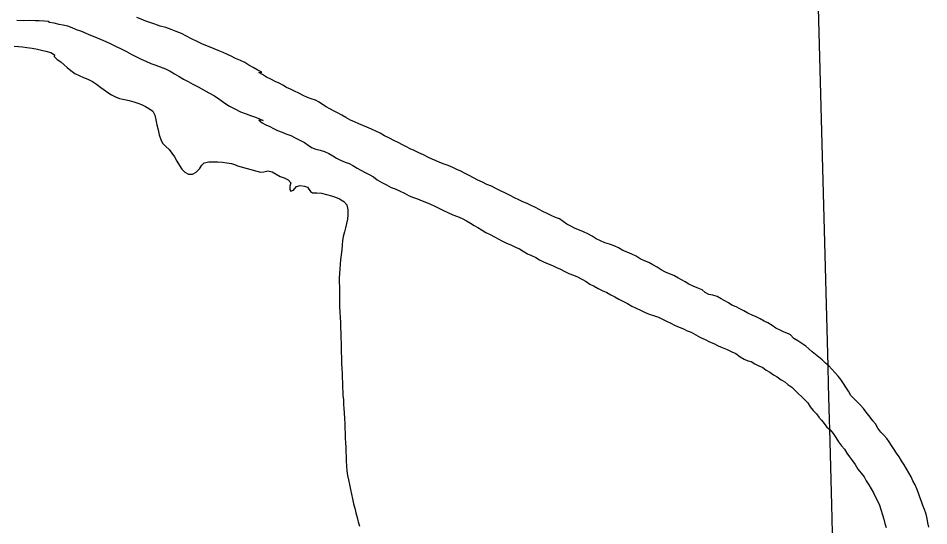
# Model space of a CAD drawing. Extents: x 1945482 to 2853149, y 66427 to 1015778.
# Drawn here: x 2303748 to 2307091, y 196749 to 198614 of the extents above; entities that cross this region are included whole.
import ezdxf

# ---------------------------------------------------------------- set-up
doc = ezdxf.new("R2010")
doc.units = 0
doc.layers.add('Old_Level_56', color=7, linetype='Continuous')
doc.layers.add('Old_Level_60', color=7, linetype='Continuous')

msp = doc.modelspace()

# ---------------------------------------------------------------- linework, layer by layer
at = {"layer": 'Old_Level_56'}
for p, q in [((2306720, 197335.3), (2306721.8, 197267)), ((2306721.8, 197267), (2306725.2, 197138.5)), ((2306725.2, 197138.5), (2306726.1, 197104.4)), ((2306726.1, 197104.4), (2306733.4, 196826.5)), ((2306733.4, 196826.5), (2306737.8, 196660.4))]:
    msp.add_line(p, q, dxfattribs=at)
msp.add_lwpolyline([(2306057, 200365.7), (2306685.1, 198652), (2306720, 197335.3)], dxfattribs=at)
at = {"layer": 'Old_Level_60'}
for points in [[(2303742.7, 198605.8), (2303767.5, 198605.6), (2303790.5, 198605.8), (2303810, 198605.6), (2303825.5, 198605), (2303844.5, 198603.8), (2303858.2, 198602.6), (2303863.5, 198598.8), (2303878.7, 198596), (2303897, 198592), (2303913.5, 198588.8), (2303929.7, 198585), (2303945.5, 198579), (2303960.5, 198572.4), (2303977.5, 198566.8), (2303992.2, 198561.2), (2304007, 198554), (2304024, 198547), (2304037.7, 198541), (2304052.5, 198535), (2304070.5, 198527.4), (2304087.7, 198519.2), (2304107.5, 198509.6), (2304125.7, 198500.6), (2304145.5, 198490.8), (2304163, 198482), (2304182.5, 198472.2), (2304199.2, 198463.4), (2304216.5, 198455.2), (2304235, 198447.6), (2304249.5, 198442.4), (2304270, 198435), (2304289.2, 198427), (2304306.2, 198418.4), (2304322.5, 198409.2), (2304338.7, 198399.4), (2304355.5, 198390.2), (2304372.5, 198381), (2304389.7, 198371.4), (2304408.5, 198361.2), (2304428.2, 198350.8), (2304448.5, 198340), (2304469, 198328.2), (2304488, 198315.2), (2304506.5, 198302), (2304524.5, 198291), (2304543, 198280.8), (2304564.2, 198270.2), (2304585, 198261.8), (2304600.5, 198256.2), (2304619.5, 198250.2), (2304633.5, 198243.6), (2304647.7, 198237.4)], [(2304865, 198296), (2304852.7, 198304.6), (2304839.2, 198312.2), (2304824.2, 198317.6), (2304810, 198322.8), (2304794.2, 198330), (2304778, 198337.6), (2304763, 198345.4), (2304747.7, 198352.6), (2304733.2, 198359.6), (2304719.5, 198367.2), (2304706, 198375.2), (2304691.5, 198381.4), (2304675.2, 198389.2), (2304660, 198397), (2304644.5, 198407), (2304631, 198414.4), (2304642.5, 198415.2), (2304626, 198423.4), (2304610.5, 198432.2), (2304595.5, 198441.4), (2304580.5, 198450.4), (2304564, 198457.8), (2304546.2, 198465.8), (2304530, 198473.6), (2304516.2, 198480.4), (2304500.5, 198487.6), (2304482, 198495.2), (2304467.7, 198501), (2304446.5, 198509.4), (2304425.2, 198518.2), (2304404.7, 198528.2), (2304385, 198538), (2304365.5, 198547.6), (2304347.5, 198556.8), (2304328.7, 198565.2), (2304310, 198572.4), (2304290.2, 198578.8), (2304270, 198584.8), (2304250, 198591.2), (2304231.7, 198597.2), (2304216.5, 198603), (2304200.2, 198610), (2304184, 198616.2)], [(2303733.5, 198510.8), (2303749.2, 198509.4), (2303764.5, 198508), (2303779.7, 198506.4), (2303799.7, 198503.6), (2303818.5, 198500), (2303833.2, 198496.4), (2303850, 198492.6), (2303868.5, 198487.8), (2303881.5, 198479.2), (2303880.5, 198473.4), (2303891, 198462.4), (2303904.2, 198452.8), (2303917.2, 198442.6), (2303928.5, 198432.8), (2303942, 198421), (2303956.5, 198410.8), (2303972, 198403), (2303987.5, 198396), (2304003.5, 198389.4), (2304020.7, 198381.6), (2304035.5, 198371), (2304051.7, 198359.2), (2304063.7, 198350.4), (2304077.5, 198340.4), (2304090.5, 198332.4), (2304105.2, 198324.6), (2304120, 198319), (2304138.2, 198314.8), (2304155, 198311.6), (2304172.2, 198306.8), (2304187.2, 198302), (2304201.2, 198296.4), (2304215.5, 198288.8), (2304229.7, 198281.2), (2304242, 198272.2), (2304250.2, 198257.4), (2304254, 198239.8), (2304257.5, 198221.4), (2304262, 198203), (2304266, 198185.4), (2304271.5, 198167.8), (2304278, 198154.2), (2304290.5, 198142.6), (2304302.7, 198131), (2304312.2, 198118), (2304322, 198104.2), (2304331, 198088.4), (2304340, 198072.2), (2304349.2, 198059.2), (2304360.2, 198048.6), (2304373.2, 198040.6), (2304388.5, 198041), (2304401.7, 198048.6), (2304413.5, 198060.8), (2304422, 198074), (2304431.2, 198082.8), (2304448.2, 198085.4), (2304464, 198085.6), (2304481.5, 198085.8), (2304498.7, 198085), (2304514.7, 198082.8), (2304530.7, 198079.6), (2304545.5, 198075), (2304552.7, 198071.2), (2304637.5, 198048.2), (2304650.5, 198049), (2304665.2, 198052.6), (2304680.7, 198049.2), (2304695.5, 198040.4), (2304709.5, 198032), (2304725.2, 198027.6), (2304739.5, 198019.6), (2304748.5, 198009.2), (2304746, 197996.2), (2304745.2, 197983), (2304749.2, 197977.6), (2304758.5, 197982)], [(2306383.7, 197553.2), (2306368.2, 197560), (2306355.5, 197567.6), (2306342, 197575), (2306328.5, 197582.6), (2306314.5, 197591.2), (2306298.7, 197596), (2306283.5, 197598.6), (2306270.5, 197605.4), (2306258.5, 197616.2), (2306240.5, 197623.2), (2306225.5, 197629.6), (2306210.2, 197637.2), (2306196.5, 197644.6), (2306183, 197652.8), (2306169.5, 197660.2), (2306154.5, 197668), (2306139, 197674.4), (2306124, 197681), (2306109, 197689.2), (2306093.7, 197698.8), (2306078, 197708), (2306063.2, 197715.6), (2306047, 197722.2), (2306031.7, 197730.2), (2306017, 197739.2), (2306000.5, 197746.4), (2305984, 197753.6), (2305967.5, 197760.8), (2305952.5, 197770.6), (2305936.2, 197777.2), (2305919.2, 197783.4), (2305902, 197788.8), (2305886, 197795.4), (2305869.7, 197803), (2305855, 197812.6), (2305839.5, 197821.6), (2305823.5, 197828.6), (2305808.5, 197834.8), (2305792.5, 197840.6), (2305777, 197849.4), (2305762.7, 197857.6), (2305748.5, 197866.8), (2305735, 197876.4), (2305720.5, 197881.2), (2305705.2, 197888.8), (2305690.2, 197895.6), (2305674.2, 197903.2), (2305661, 197910.8), (2305647, 197918.4), (2305631.5, 197925), (2305616.2, 197932.4), (2305601.2, 197939.4), (2305586.2, 197945.8), (2305570.2, 197953.4), (2305554, 197962.4), (2305536.7, 197970.8), (2305519, 197979.8), (2305501.5, 197988.4), (2305485.5, 197996), (2305468.5, 198003.2), (2305452.2, 198010.8), (2305436, 198018.2), (2305420.2, 198027.4), (2305403.2, 198035.6), (2305389.5, 198043.6), (2305373.5, 198051.4), (2305358.5, 198058.4), (2305344.2, 198064.8), (2305326.7, 198072), (2305311.7, 198077.6), (2305296.5, 198083.6), (2305282, 198089.8), (2305268, 198095.2), (2305254.2, 198101.8), (2305236.2, 198111.4), (2305218.5, 198119.6), (2305202, 198127.4), (2305187.5, 198134), (2305174, 198141.4), (2305159.5, 198148.8), (2305143.2, 198156.8), (2305127.5, 198164.6), (2305111.2, 198173.4), (2305093.5, 198181.4), (2305076.5, 198191.4), (2305061.2, 198199), (2305045, 198205.8), (2305028.2, 198213), (2305014, 198219.4), (2304998.7, 198225.8), (2304982.5, 198232.4), (2304968.5, 198239.2), (2304950.5, 198248.4), (2304936.5, 198257), (2304923.2, 198265.2), (2304907.7, 198272.4), (2304892.5, 198280.4), (2304878.5, 198288), (2304865, 198296)], [(2304647.7, 198237.4), (2304631, 198238.4), (2304643.7, 198229), (2304657.7, 198221.4), (2304672.2, 198215.6), (2304685.7, 198208), (2304700.7, 198201.6), (2304717, 198194.8), (2304731, 198188.6), (2304748.5, 198182.4), (2304765.2, 198173.8), (2304782, 198165.8), (2304799.2, 198157.2), (2304812.5, 198147.4), (2304825.5, 198138.4), (2304840.7, 198132.6), (2304857.2, 198128.2), (2304872.2, 198123.4), (2304888.2, 198116.6), (2304903.2, 198108), (2304916.7, 198099.8), (2304931, 198092.6), (2304948.2, 198084.8), (2304963, 198079.6), (2304977, 198073), (2304992.5, 198062.6), (2305006.5, 198055.8), (2305021.5, 198046.8), (2305036.5, 198039.8), (2305052.5, 198030.6), (2305065.5, 198020), (2305083, 198010.2), (2305099.7, 198002), (2305117.5, 197991.8), (2305132.5, 197986.2), (2305151, 197978.4), (2305166.2, 197971), (2305183.5, 197961.4), (2305199.5, 197955.4), (2305214, 197950), (2305231, 197943.2), (2305246.7, 197937), (2305261.2, 197930.2), (2305277.5, 197922.8), (2305292, 197916), (2305309.7, 197906.8), (2305325.5, 197899.8), (2305343.5, 197891), (2305360.5, 197885.6), (2305378, 197877.6), (2305394, 197869), (2305408.7, 197860.8), (2305422.2, 197852.4), (2305435.5, 197844.8), (2305451.7, 197834.6), (2305465.2, 197827), (2305481.2, 197819), (2305497, 197810.4), (2305510.5, 197803), (2305524, 197795.8), (2305541.2, 197786.8), (2305556.7, 197780.6), (2305574.2, 197772.8), (2305589, 197766), (2305602.2, 197758.4), (2305618, 197748), (2305632.5, 197741.8), (2305648.5, 197734), (2305662.2, 197726.6), (2305676.2, 197719.2), (2305693.5, 197711), (2305709.5, 197704.8), (2305724.2, 197698.4), (2305739.2, 197692), (2305754.7, 197683.4), (2305769.2, 197675.6), (2305786.2, 197669.6), (2305801.7, 197663), (2305817.7, 197655.4), (2305833.5, 197646.4), (2305847.2, 197636.6), (2305862.5, 197628.8), (2305877.7, 197620.8), (2305892.5, 197613.8), (2305909.2, 197605.4), (2305923.7, 197597), (2305938.7, 197590), (2305953.7, 197581.8), (2305968, 197573.6), (2305985.5, 197565), (2306001.2, 197556.2), (2306016.7, 197548.6), (2306032.5, 197541.4), (2306047, 197534), (2306064.5, 197526.6), (2306080.7, 197521.4), (2306098.5, 197515), (2306114, 197507.8), (2306128, 197500.6)], [(2304758.5, 197982), (2304770, 197995.8), (2304783.5, 197999), (2304799.7, 197996.8), (2304810.7, 197992.4), (2304821.5, 197976.8), (2304828.5, 197972), (2304844.5, 197972.2), (2304861.5, 197970.6), (2304879.5, 197966.4), (2304898.2, 197960.6), (2304913.5, 197955.6), (2304928, 197950), (2304944, 197940.2), (2304954.5, 197928), (2304958.5, 197909.4), (2304958.5, 197891.6), (2304956.5, 197875.4), (2304953.7, 197859.2), (2304949.7, 197844), (2304946, 197828.4), (2304941.2, 197811.8), (2304939, 197796), (2304937.2, 197780.8), (2304935.7, 197762.8), (2304933.5, 197744.6), (2304931.5, 197726.6), (2304930.2, 197711), (2304929.5, 197692.2), (2304927.5, 197677), (2304926.5, 197659.2), (2304926.7, 197643.2), (2304927.2, 197627.6), (2304927.2, 197611.6), (2304927.5, 197593.4), (2304927.5, 197575.2), (2304928, 197554.4), (2304929, 197534.2), (2304930, 197513.8), (2304931.5, 197496.2), (2304931.5, 197476.8), (2304932.5, 197458.4), (2304933, 197438.2), (2304933.7, 197421.6), (2304933.7, 197404), (2304934, 197387.2), (2304934.7, 197367.6), (2304935.5, 197347.6), (2304936.5, 197324.6), (2304937, 197309.2), (2304937.5, 197293.4), (2304938.2, 197274.6), (2304938.7, 197256.6), (2304939.5, 197239.6), (2304940.5, 197227.8), (2304942.2, 197211.2), (2304942.5, 197195.2), (2304943.5, 197180.2), (2304945, 197163.4), (2304946.5, 197143.4), (2304947.5, 197123.6), (2304947.5, 197106.4), (2304948, 197088.8), (2304948.5, 197071.4), (2304949.5, 197054.4), (2304950.5, 197038), (2304951.2, 197020), (2304951.7, 197004.4), (2304952.7, 196987.6), (2304953.5, 196968.4), (2304955, 196950.6), (2304957.5, 196933.6), (2304960.7, 196917.4), (2304964.5, 196900.8), (2304967.7, 196882.8), (2304972, 196864.8), (2304976, 196848), (2304979.7, 196829.8), (2304984.2, 196814.2), (2304987.7, 196796.4), (2304992.2, 196779), (2304996.5, 196764), (2305001, 196748.2)], [(2307009.5, 196958), (2307000.2, 196973), (2306991.2, 196987.8), (2306982.7, 197002.8), (2306973, 197016.4), (2306963.7, 197029.8), (2306954.5, 197043.6), (2306945.5, 197057.8), (2306937, 197070.2), (2306926, 197081.8), (2306915.5, 197093.4), (2306904.5, 197108.2), (2306895.5, 197124), (2306885.2, 197135.2), (2306875.7, 197148), (2306865.7, 197160.4), (2306861.5, 197167), (2306851.5, 197180.4), (2306840.5, 197191.8), (2306829.7, 197203.6), (2306817.5, 197215.4), (2306804.5, 197227.8), (2306796.2, 197243), (2306787, 197258), (2306777.7, 197272.2), (2306768.5, 197286.8), (2306758.5, 197298.6), (2306746.2, 197312.2), (2306734.5, 197324.6), (2306724.5, 197336.4), (2306711.7, 197347), (2306699.7, 197358.4), (2306687.7, 197368.2), (2306675, 197378.2), (2306662.5, 197388.4), (2306651, 197398.8), (2306639.5, 197408.4), (2306625, 197419), (2306610.2, 197428.4), (2306595.7, 197437), (2306583, 197450.2), (2306576.2, 197453.6), (2306560.7, 197459.8), (2306545.2, 197467.4), (2306529.5, 197475), (2306515.5, 197484.6), (2306499.7, 197494.4), (2306486.2, 197501.2), (2306472.5, 197508.8), (2306457.5, 197516.8), (2306442.2, 197523), (2306427, 197530), (2306411.7, 197539.2), (2306397.7, 197545.8), (2306383.7, 197553.2)], [(2306128, 197500.6), (2306143.7, 197493.8), (2306157.7, 197485.6), (2306174.2, 197478.6), (2306190, 197472.2), (2306204, 197465.8), (2306218.7, 197460.4), (2306236.2, 197450.4), (2306252.7, 197440.6), (2306269.7, 197433), (2306285.7, 197425.2), (2306302, 197418.2), (2306318.2, 197410.6), (2306332.7, 197403.8), (2306350.5, 197396.2), (2306368, 197388.2), (2306382.5, 197381.4), (2306398.2, 197370.2), (2306413, 197361.4), (2306427, 197354.8), (2306429.2, 197354.8), (2306439.5, 197352.4), (2306453, 197344.6), (2306467.5, 197336.8), (2306481.5, 197330), (2306494.5, 197321), (2306507.5, 197313.2), (2306520.5, 197303.8), (2306534.5, 197295.8), (2306549, 197285.8), (2306562, 197278.2), (2306573.7, 197268.6), (2306587.7, 197258), (2306600.5, 197245.6), (2306612.2, 197234.4), (2306623.5, 197223.8), (2306634.5, 197212.6), (2306647, 197200.2), (2306656, 197186.6), (2306666.2, 197172.2), (2306678.2, 197160.4), (2306687, 197148.4), (2306697.5, 197137.2), (2306706.5, 197125.2), (2306716.7, 197111.8), (2306728.5, 197101.6), (2306740.5, 197088), (2306750.2, 197072.8), (2306759.5, 197058), (2306770.7, 197042.8), (2306781.5, 197030), (2306790.7, 197015.8), (2306800.2, 197002.8), (2306810.7, 196988.2), (2306821, 196974.2), (2306830.7, 196957.6)], [(2306830.7, 196957.6), (2306842.7, 196942.4), (2306853.5, 196929), (2306861.7, 196913.8), (2306870.5, 196899.8), (2306879.2, 196884.6), (2306887.7, 196870.2), (2306894.7, 196856.6), (2306902.5, 196840.8), (2306910.2, 196824.8), (2306915, 196808.8), (2306920.5, 196789.8), (2306925.5, 196774), (2306930, 196757.8), (2306934.2, 196743)], [(2307091, 196744.2), (2307087.5, 196759.4), (2307084.5, 196776), (2307081, 196792.2), (2307075.2, 196809), (2307068.7, 196824), (2307063.7, 196838.8), (2307058.7, 196854.6), (2307053.5, 196869.4), (2307047.5, 196885), (2307040.7, 196900), (2307033, 196914.2), (2307026, 196928.8), (2307017.5, 196943.4), (2307009.5, 196958)]]:
    msp.add_lwpolyline(points, dxfattribs=at)

doc.saveas('drawing.dxf')
